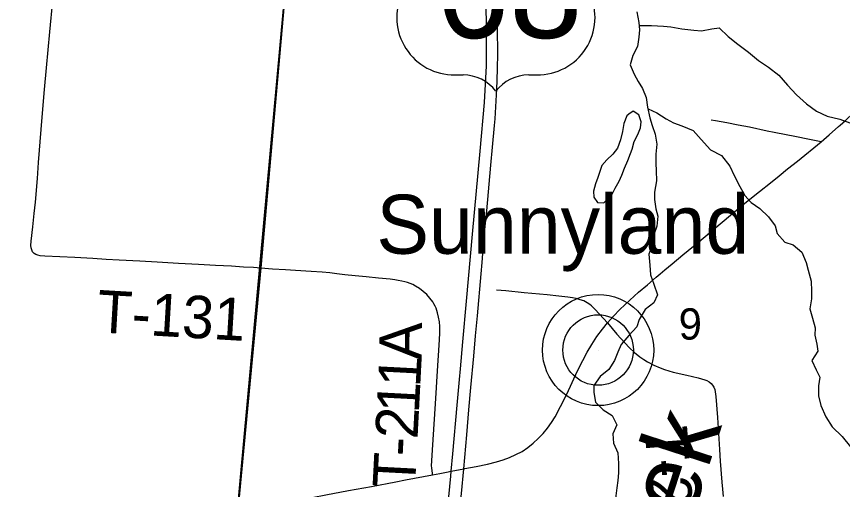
# Model space of a CAD drawing. Extents: x 0 to 1134, y 0 to 440.
# Drawn here: x 479.76 to 512.92, y 185.79 to 204.78 of the extents above; entities that cross this region are included whole.
import ezdxf

# ---------------------------------------------------------------- set-up
doc = ezdxf.new("R2010")
doc.units = 0
for name, color, linetype in [('GM_X_County_Road', 7, 'Continuous'), ('GM_X_Minor_Lake', 7, 'Continuous'), ('GM_X_Minor_River', 7, 'Continuous'), ('GM_X_Minor_River_Text', 7, 'Continuous'), ('GM_X_Section', 7, 'Continuous'), ('GM_X_Section_Text', 7, 'Continuous'), ('GM_X_Township', 7, 'Continuous'), ('GM_X_Township_Road', 7, 'Continuous'), ('GM_X_Township_Road_Text', 7, 'Continuous'), ('GM_X_Unincorporated', 7, 'Continuous'), ('GM_X_Unincorporated_Location', 7, 'Continuous'), ('GM_X_Unincorporated_Text', 7, 'Continuous'), ('GM_X_US_Location', 7, 'Continuous'), ('GM_X_US_Route', 7, 'Continuous'), ('GM_X_US_Shield', 7, 'Continuous')]:
    doc.layers.add(name, color=color, linetype=linetype)

msp = doc.modelspace()

# ---------------------------------------------------------------- linework, layer by layer
at = {"layer": 'GM_X_County_Road'}
for points in [[(512.836, 200.424), (513.046, 200.607), (513.381, 200.924), (513.626, 201.149), (514.039, 201.527), (514.595, 202.025), (516.043, 203.341), (516.459, 203.715), (517.426, 204.595), (517.965, 205.112), (518.509, 205.624), (518.95, 206.036)], [(512.067, 199.757), (512.382, 200.03), (512.766, 200.363), (512.836, 200.424)], [(505.597, 194.447), (505.795, 194.616), (506.08, 194.854), (506.507, 195.211), (507.153, 195.743), (507.582, 196.101), (508.015, 196.454), (509.005, 197.283), (509.597, 197.757), (510.028, 198.107), (510.376, 198.39), (510.722, 198.666), (511.116, 198.98), (512.067, 199.757)], [(496.465, 186.377), (496.754, 186.431), (497.027, 186.485), (497.215, 186.523), (497.713, 186.624), (497.758, 186.632), (498.216, 186.72), (498.672, 186.81), (499.032, 186.899), (499.298, 186.98), (499.558, 187.076), (499.811, 187.191), (500.054, 187.324), (500.284, 187.478), (500.502, 187.65), (500.707, 187.838), (500.898, 188.039), (501.075, 188.254), (501.237, 188.479), (501.383, 188.715), (501.604, 189.124), (501.848, 189.626), (502.283, 190.556), (502.493, 190.973), (502.672, 191.307), (502.861, 191.621), (503.065, 191.936), (503.289, 192.236), (503.489, 192.487), (503.727, 192.751), (503.987, 193.016), (504.389, 193.401), (504.736, 193.71), (505.088, 194.015), (505.443, 194.315), (505.597, 194.447)], [(488.621, 184.623), (488.67, 184.662), (488.829, 184.765), (488.995, 184.854), (489.168, 184.93), (489.345, 184.994), (489.616, 185.069), (490.072, 185.169), (491.077, 185.368), (492.176, 185.576), (493.091, 185.752), (494.009, 185.916), (494.993, 186.102)], [(494.993, 186.102), (495.381, 186.175), (496.465, 186.377)]]:
    msp.add_lwpolyline(points, dxfattribs=at)
at = {"layer": 'GM_X_Minor_Lake'}
for points in [[(504.349, 200.857), (504.269, 200.795), (504.142, 200.489), (504.083, 200.171), (504.012, 199.83), (503.885, 199.502), (503.701, 199.253), (503.461, 199.027), (503.255, 198.801), (503.163, 198.517), (503.093, 198.324), (503, 198.064), (502.919, 197.768), (502.939, 197.529), (503.085, 197.312), (503.335, 197.299)], [(503.335, 197.299), (503.644, 197.592), (503.793, 197.887), (503.954, 198.17), (504.058, 198.42), (504.174, 198.692), (504.301, 198.998), (504.405, 199.282), (504.475, 199.463), (504.556, 199.77), (504.706, 200.053), (504.81, 200.314), (504.835, 200.552), (504.746, 200.837), (504.52, 200.987), (504.349, 200.857)]]:
    msp.add_lwpolyline(points, dxfattribs=at)
at = {"layer": 'GM_X_Minor_River'}
for points in [[(504.664, 204.967), (504.74, 204.546), (504.772, 204.25), (504.747, 203.954), (504.687, 203.579), (504.503, 203.217), (504.398, 202.842), (504.554, 202.465), (504.722, 202.18), (504.89, 201.894), (505.035, 201.529), (505.1, 201.142), (505.188, 200.72), (505.276, 200.413), (505.398, 200.059), (505.475, 199.66), (505.427, 199.263), (505.424, 198.899), (505.444, 198.592), (505.452, 198.182), (505.381, 197.727), (505.379, 197.443), (505.433, 197.056), (505.51, 196.771), (505.462, 196.362), (505.345, 196.022), (505.263, 195.567), (505.147, 195.238), (505.189, 194.794), (505.22, 194.407), (505.342, 194.031), (505.498, 193.609), (505.348, 193.292), (504.994, 193.021), (504.764, 192.614), (504.66, 192.319), (504.339, 191.98), (504.041, 191.618), (503.903, 191.312), (503.764, 190.972), (503.546, 190.609), (503.192, 190.328), (502.94, 189.965), (502.937, 189.681), (503.003, 189.294), (503.307, 188.985), (503.68, 188.766), (503.858, 188.389), (503.708, 188.026), (503.728, 187.651), (503.907, 187.263), (503.926, 186.842), (503.923, 186.466), (503.898, 186.148), (503.862, 185.853), (503.802, 185.432)], [(504.753, 204.42), (505.25, 204.428), (505.737, 204.39), (506.032, 204.366), (506.474, 204.294), (506.951, 204.234), (507.268, 204.209), (507.677, 204.285), (507.973, 204.329), (508.333, 203.985), (508.717, 203.675), (509.146, 203.353), (509.552, 203.02), (509.947, 202.756), (510.364, 202.434), (510.713, 202.022), (511.073, 201.644), (511.479, 201.277), (511.874, 200.99), (512.304, 200.782), (512.814, 200.664), (513.221, 200.514)], [(505.114, 201.076), (505.473, 200.923), (505.846, 200.681), (506.14, 200.52), (506.468, 200.393), (506.932, 200.207), (507.247, 199.841), (507.629, 199.429), (508.059, 199.209), (508.396, 198.775), (508.575, 198.398), (508.799, 197.964), (509, 197.599), (509.259, 197.312), (509.598, 197.071), (509.958, 196.738), (510.217, 196.373), (510.305, 196.065), (510.609, 195.721), (510.949, 195.616), (511.287, 195.318), (511.465, 194.907), (511.543, 194.6), (511.664, 194.155), (511.684, 193.757), (511.682, 193.45), (511.61, 193.041), (511.721, 192.676), (511.82, 192.289), (511.807, 191.993), (511.895, 191.628), (511.927, 191.344), (511.697, 190.97), (511.864, 190.594), (512.01, 190.308), (511.962, 189.956), (511.959, 189.558), (512.058, 189.17), (512.259, 188.714), (512.505, 188.303), (512.911, 187.924), (513.249, 187.512)]]:
    msp.add_lwpolyline(points, dxfattribs=at)
at = {"layer": 'GM_X_Section'}
for points in [[(460.45, 211.914), (490.882, 209.496), (488.076, 178.987), (458.022, 181.403)], [(490.882, 209.496), (521.182, 207.228), (517.859, 176.283), (488.076, 178.987)]]:
    msp.add_lwpolyline(points, close=True, dxfattribs=at)
at = {"layer": 'GM_X_Township'}
msp.add_lwpolyline([(491.036, 211.343), (489.565, 194.696), (488.614, 184.639), (487.623, 173.945), (487.609, 173.791), (487.552, 173.17), (487.542, 173.065), (483.554, 129.317)], dxfattribs=at)
at = {"layer": 'GM_X_Township_Road'}
for points in [[(489.572, 194.68), (489.276, 194.701), (488.868, 194.726), (488.387, 194.756), (487.746, 194.792), (487.068, 194.829), (486.262, 194.872), (485.399, 194.92), (484.71, 194.956), (483.879, 195), (483.354, 195.033), (482.826, 195.065), (482.098, 195.107), (480.887, 195.162), (480.703, 195.179), (480.614, 195.197), (480.532, 195.227), (480.46, 195.273), (480.403, 195.335), (480.364, 195.411), (480.342, 195.497), (480.334, 195.586), (480.344, 195.769), (480.41, 196.337), (480.468, 196.869), (480.515, 197.325), (480.593, 198.276), (480.639, 198.927), (480.745, 200.251), (480.814, 201.063), (480.873, 201.848), (480.953, 202.726), (481.087, 204.173), (481.21, 205.429)], [(512.067, 199.757), (511.532, 199.864), (511.079, 199.951), (510.176, 200.131), (509.905, 200.186), (509.184, 200.336), (508.733, 200.426), (508.28, 200.513), (507.828, 200.596), (507.647, 200.622)], [(496.465, 186.377), (496.457, 186.441), (496.43, 186.658), (496.425, 186.745), (496.474, 187.582), (496.597, 189.443), (496.665, 190.56), (496.734, 191.585), (496.754, 192.052), (496.751, 192.334), (496.736, 192.522), (496.706, 192.709), (496.661, 192.892), (496.601, 193.071), (496.563, 193.159), (496.519, 193.243), (496.469, 193.324), (496.357, 193.477), (496.229, 193.617), (496.089, 193.744), (495.938, 193.859), (495.778, 193.959), (495.665, 194.02), (495.563, 194.064), (495.45, 194.104), (495.353, 194.133), (495.224, 194.163), (495.084, 194.189), (494.946, 194.212), (494.761, 194.237), (494.291, 194.281), (493.791, 194.331), (493.349, 194.371), (492.94, 194.414), (492.618, 194.454), (492.335, 194.486), (492.025, 194.514), (491.586, 194.547), (490.953, 194.583), (490.56, 194.608), (490.033, 194.644), (489.572, 194.68)], [(503.489, 192.487), (503.164, 192.829), (502.978, 193.035), (502.844, 193.163), (502.772, 193.222), (502.671, 193.293), (502.532, 193.362), (502.393, 193.412), (502.225, 193.456), (502.083, 193.487), (501.9, 193.518), (501.53, 193.555), (501.068, 193.607), (500.143, 193.695), (499.404, 193.773), (499.033, 193.801)], [(503.489, 192.487), (503.867, 192.031), (504.177, 191.683), (504.369, 191.481), (504.573, 191.293), (504.79, 191.12), (504.941, 191.014), (505.099, 190.917), (505.345, 190.789), (505.6, 190.677), (505.779, 190.61), (505.947, 190.556), (506.126, 190.504), (506.67, 190.382), (507.122, 190.273), (507.392, 190.198), (507.48, 190.163), (507.565, 190.117), (507.644, 190.053), (507.706, 189.982), (507.756, 189.898), (507.791, 189.808), (507.815, 189.715), (507.839, 189.527), (507.898, 188.689), (507.985, 187.392), (508.014, 186.927), (508.076, 186.091), (508.103, 185.801), (508.132, 185.505)]]:
    msp.add_lwpolyline(points, dxfattribs=at)
at = {"layer": 'GM_X_Unincorporated'}
msp.add_lwpolyline([(491.036, 211.343), (489.565, 194.696), (488.614, 184.639), (487.623, 173.945), (487.609, 173.791), (487.552, 173.17), (487.542, 173.065), (483.554, 129.317)], dxfattribs=at)
for radius in [2.232, 1.415]:
    msp.add_circle((503.11, 191.392), radius, dxfattribs=at)
at = {"layer": 'GM_X_Unincorporated_Location'}
msp.add_line((503.11, 191.392), (503.11, 191.392), dxfattribs=at)
at = {"layer": 'GM_X_US_Route'}
for points in [[(498.947, 200.41), (498.97, 200.68), (499.049, 201.874), (499.059, 202.219), (499.074, 202.712), (499.089, 203.269), (499.069, 204.315), (499.034, 205.139), (498.99, 205.824), (498.921, 206.618), (498.812, 207.565), (498.709, 208.31), (498.571, 209.124), (498.378, 210.15), (498.082, 211.703), (497.83, 213.032), (497.808, 213.149), (497.457, 214.9)], [(497.121, 185.499), (497.2, 186.333), (497.215, 186.523), (497.272, 187.226), (497.445, 189.174), (497.54, 190.204), (497.58, 190.633), (497.683, 191.723), (497.824, 193.349), (498.071, 196.038), (498.375, 199.378), (498.544, 201.327), (498.591, 202.071), (498.625, 202.801), (498.635, 203.886), (498.625, 204.681), (498.605, 205.24)], [(497.009, 178.895), (497.096, 179.847), (497.121, 180.098), (497.224, 181.277), (497.333, 182.451), (497.407, 183.299), (497.496, 184.251), (497.559, 184.976), (497.62, 185.627), (497.713, 186.624), (497.841, 187.985), (497.924, 188.991), (498.004, 189.889), (498.117, 191.141), (498.191, 191.96), (498.265, 192.764), (498.413, 194.456), (498.452, 194.91), (498.483, 195.265), (498.566, 196.226), (498.64, 196.981), (498.807, 198.811), (498.871, 199.541), (498.947, 200.41)]]:
    msp.add_lwpolyline(points, dxfattribs=at)
at = {"layer": 'GM_X_US_Shield'}
for p, q in [((497.358, 202.439), (497.688, 202.439)), ((500.325, 202.439), (500.654, 202.439))]:
    msp.add_line(p, q, dxfattribs=at)
for centre, radius, start, end in [((497.333, 204.746), 2.307, 154.8319, 270.6383), ((500.68, 204.746), 2.307, 269.3617, 25.1681), ((497.688, 200.791), 1.648, 36.8699, 90), ((500.325, 200.791), 1.648, 90, 143.1301)]:
    msp.add_arc(centre, radius, start, end, dxfattribs=at)

# ---------------------------------------------------------------- texts
at = {"layer": 'GM_X_Minor_River_Text'}
msp.add_text('Creek', height=2.8402, rotation=71.9853, dxfattribs=at).set_placement((504.961, 178.738))
at = {"layer": 'GM_X_Section_Text'}
msp.add_text('9', height=1.256, rotation=0, dxfattribs=at).set_placement((506.344, 191.811))
at = {"layer": 'GM_X_Township_Road_Text'}
for s, height, rotation, p in [('T-131', 1.7045, 356.6344, (482.956, 192.106)), ('A', 1.705, 89.0887, (496.02, 190.981)), ('1', 1.705, 87.0482, (495.964, 189.874)), ('1', 1.705, 87.0411, (495.911, 188.834)), ('2', 1.705, 87.0408, (495.857, 187.793)), ('T', 1.705, 274.354, (504.977, 188.253)), ('-', 1.705, 87.0408, (495.821, 187.1)), ('T', 1.705, 87.0408, (495.755, 185.83)), ('-', 1.705, 274.1799, (505.074, 186.983)), ('2', 1.705, 273.6296, (505.124, 186.289))]:
    msp.add_text(s, height=height, rotation=rotation, dxfattribs=at).set_placement(p)
at = {"layer": 'GM_X_Unincorporated_Text'}
msp.add_text('Sunnyland', height=2.3693, rotation=0, dxfattribs=at).set_placement((494.206, 195.258))
at = {"layer": 'GM_X_US_Location'}
msp.add_text('68', height=0.00568, rotation=0, dxfattribs=at).set_placement((497.831, 204.693))
at = {"layer": 'GM_X_US_Shield'}
msp.add_text('68', height=3.9551, dxfattribs=at).set_placement((496.6, 203.922))

doc.saveas('drawing.dxf')
